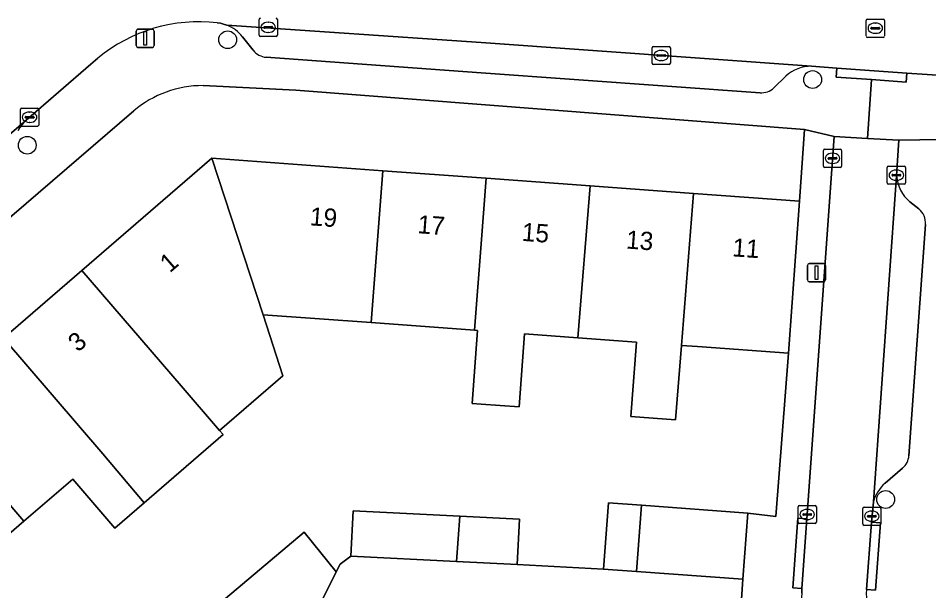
# Model space of a CAD drawing. Extents: x 160304 to 160955, y 383684 to 384161.
# Drawn here: x 160474.6 to 160524.56, y 384001.79 to 384033.21 of the extents above; entities that cross this region are included whole.
import ezdxf

# ---------------------------------------------------------------- set-up
doc = ezdxf.new("R2010")
doc.units = 0
for name, color, linetype in [('IMGEO_Boom', 7, 'Continuous'), ('IMGEO_Erf', 7, 'Continuous'), ('IMGEO_Kolk', 7, 'Continuous'), ('IMGEO_Lichtmast', 7, 'Continuous'), ('IMGEO_Muur', 7, 'Continuous'), ('IMGEO_Pand', 7, 'Continuous'), ('IMGEO_Pand_nummerreeks', 7, 'Continuous'), ('IMGEO_Parkeervlak_open', 7, 'Continuous'), ('IMGEO_Rijbaan_lokaal_open', 7, 'Continuous'), ('IMGEO_Rioolput', 7, 'Continuous'), ('IMGEO_Voetpad_open', 7, 'Continuous')]:
    doc.layers.add(name, color=color, linetype=linetype)

msp = doc.modelspace()

# ---------------------------------------------------------------- linework, layer by layer
at = {"layer": 'IMGEO_Boom'}
for centre in [(160486.09, 384032.031), (160518.188, 384029.845), (160475.094, 384026.24), (160522.195, 384006.799)]:
    msp.add_circle(centre, 0.489, dxfattribs=at)
at = {"layer": 'IMGEO_Erf'}
for points in [[(160473.784, 384015.651), (160478.09, 384019.371), (160485.222, 384025.53), (160494.602, 384024.842), (160500, 384024.446), (160500.28, 384024.425), (160505.974, 384024.007), (160511.654, 384023.59), (160517.477, 384023.162), (160517.734, 384027.109), (160500, 384028.478), (160489.826, 384029.263), (160484.738, 384029.516)], [(160480.946, 384028.137), (160448.239, 384000)], [(160516.865, 384014.823), (160511.879, 384015.189), (160510.991, 384015.254), (160510.665, 384011.161), (160508.205, 384011.356), (160508.53, 384015.435), (160505.311, 384015.672), (160502.375, 384015.887), (160502.081, 384011.883), (160500, 384012.036), (160499.512, 384012.071), (160499.806, 384016.076), (160499.632, 384016.089), (160493.961, 384016.505), (160488.032, 384016.926), (160489.122, 384013.587), (160485.647, 384010.59), (160485.849, 384010.356), (160481.518, 384006.62), (160479.908, 384005.23), (160477.59, 384007.917), (160474.915, 384005.61), (160470.61, 384001.896)], [(160485.973, 384001.37), (160490.297, 384005.007), (160492.045, 384002.818), (160492.261, 384003.252), (160492.852, 384003.691), (160492.976, 384006.17), (160498.838, 384005.876), (160502.101, 384005.712), (160501.977, 384003.234), (160506.718, 384002.979), (160506.985, 384006.611), (160508.803, 384006.477), (160514.632, 384006.049), (160516.165, 384005.868), (160516.865, 384014.823)]]:
    msp.add_lwpolyline(points, dxfattribs=at)
msp.add_arc((160484.747, 384023.587), 5.929, 90.0892, 129.8794, dxfattribs=at)
at = {"layer": 'IMGEO_Kolk'}
for p, q in [((160487.817, 384032.286), (160487.817, 384033.138)), ((160488.119, 384032.755), (160488.517, 384032.755)), ((160488.305, 384032.992), (160488.33, 384032.992)), ((160488.818, 384033.138), (160488.818, 384032.286)), ((160488.076, 384032.706), (160488.076, 384032.718)), ((160488.514, 384032.669), (160488.116, 384032.669)), ((160488.328, 384032.432), (160488.303, 384032.432)), ((160488.56, 384032.718), (160488.56, 384032.706)), ((160488.744, 384032.212), (160487.892, 384032.212)), ((160509.381, 384030.742), (160509.381, 384031.594)), ((160509.456, 384031.668), (160510.308, 384031.668)), ((160509.869, 384031.448), (160509.894, 384031.448)), ((160510.382, 384031.594), (160510.382, 384030.742)), ((160509.64, 384031.162), (160509.64, 384031.174)), ((160510.078, 384031.125), (160509.68, 384031.125)), ((160509.683, 384031.211), (160510.081, 384031.211)), ((160509.892, 384030.888), (160509.867, 384030.888)), ((160510.124, 384031.174), (160510.124, 384031.162)), ((160510.308, 384030.668), (160509.456, 384030.668)), ((160474.797, 384028.277), (160475.649, 384028.277)), ((160474.722, 384027.351), (160474.722, 384028.203)), ((160474.981, 384027.771), (160474.981, 384027.783)), ((160475.024, 384027.82), (160475.422, 384027.82)), ((160475.21, 384028.057), (160475.235, 384028.057)), ((160475.465, 384027.783), (160475.465, 384027.771)), ((160475.723, 384028.203), (160475.723, 384027.351)), ((160475.649, 384027.277), (160474.797, 384027.277)), ((160475.419, 384027.734), (160475.021, 384027.734)), ((160475.233, 384027.497), (160475.208, 384027.497)), ((160518.779, 384025.094), (160518.779, 384025.946)), ((160518.854, 384026.02), (160519.706, 384026.02)), ((160519.267, 384025.8), (160519.292, 384025.8)), ((160519.78, 384025.946), (160519.78, 384025.094)), ((160519.038, 384025.514), (160519.038, 384025.526)), ((160519.476, 384025.477), (160519.078, 384025.477)), ((160519.081, 384025.563), (160519.479, 384025.563)), ((160519.29, 384025.24), (160519.265, 384025.24)), ((160519.522, 384025.526), (160519.522, 384025.514)), ((160519.706, 384025.02), (160518.854, 384025.02)), ((160522.282, 384024.173), (160522.282, 384025.025)), ((160522.357, 384025.099), (160523.209, 384025.099)), ((160522.77, 384024.879), (160522.795, 384024.879)), ((160523.283, 384025.025), (160523.283, 384024.173)), ((160522.541, 384024.593), (160522.541, 384024.605)), ((160522.979, 384024.556), (160522.581, 384024.556)), ((160522.584, 384024.642), (160522.982, 384024.642)), ((160522.793, 384024.319), (160522.768, 384024.319)), ((160523.025, 384024.605), (160523.025, 384024.593)), ((160523.209, 384024.099), (160522.357, 384024.099)), ((160517.392, 384005.549), (160517.392, 384006.401)), ((160517.467, 384006.475), (160518.319, 384006.475)), ((160517.88, 384006.255), (160517.905, 384006.255)), ((160518.393, 384006.401), (160518.393, 384005.549)), ((160520.937, 384005.453), (160520.937, 384006.305)), ((160521.012, 384006.379), (160521.864, 384006.379)), ((160521.938, 384006.305), (160521.938, 384005.453)), ((160517.651, 384005.969), (160517.651, 384005.981)), ((160518.089, 384005.932), (160517.691, 384005.932)), ((160517.694, 384006.018), (160518.092, 384006.018)), ((160518.135, 384005.981), (160518.135, 384005.969)), ((160521.196, 384005.873), (160521.196, 384005.885)), ((160521.634, 384005.836), (160521.236, 384005.836)), ((160521.239, 384005.922), (160521.637, 384005.922)), ((160521.425, 384006.159), (160521.45, 384006.159)), ((160521.68, 384005.885), (160521.68, 384005.873)), ((160518.319, 384005.475), (160517.467, 384005.475)), ((160517.903, 384005.695), (160517.878, 384005.695)), ((160521.864, 384005.379), (160521.012, 384005.379)), ((160521.448, 384005.599), (160521.423, 384005.599))]:
    msp.add_line(p, q, dxfattribs=at)
for points in [[(160487.817, 384032.286), (160487.817, 384033.138)], [(160488.818, 384033.138), (160488.818, 384032.286)], [(160488.744, 384032.212), (160487.892, 384032.212)], [(160509.381, 384030.742), (160509.381, 384031.594)], [(160509.456, 384031.668), (160510.308, 384031.668)], [(160510.382, 384031.594), (160510.382, 384030.742)], [(160510.308, 384030.668), (160509.456, 384030.668)], [(160474.797, 384028.277), (160475.649, 384028.277)], [(160474.722, 384027.351), (160474.722, 384028.203)], [(160475.723, 384028.203), (160475.723, 384027.351)], [(160475.649, 384027.277), (160474.797, 384027.277)], [(160518.779, 384025.094), (160518.779, 384025.946)], [(160518.854, 384026.02), (160519.706, 384026.02)], [(160519.78, 384025.946), (160519.78, 384025.094)], [(160519.706, 384025.02), (160518.854, 384025.02)], [(160522.282, 384024.173), (160522.282, 384025.025)], [(160522.357, 384025.099), (160523.209, 384025.099)], [(160523.283, 384025.025), (160523.283, 384024.173)], [(160523.209, 384024.099), (160522.357, 384024.099)], [(160517.392, 384005.549), (160517.392, 384006.401)], [(160517.467, 384006.475), (160518.319, 384006.475)], [(160518.393, 384006.401), (160518.393, 384005.549)], [(160520.937, 384005.453), (160520.937, 384006.305)], [(160521.012, 384006.379), (160521.864, 384006.379)], [(160521.938, 384006.305), (160521.938, 384005.453)], [(160518.319, 384005.475), (160517.467, 384005.475)], [(160521.864, 384005.379), (160521.012, 384005.379)]]:
    msp.add_lwpolyline(points, dxfattribs=at)
for centre, radius, start, end in [((160487.894, 384033.136), 0.0765, 91.552, 178.448), ((160487.894, 384033.136), 0.0765, 91.552, 178.448), ((160488.116, 384032.715), 0.0403, 85.8775, 175.7526), ((160488.521, 384032.717), 0.0386, 1.7309, 96.639), ((160488.742, 384033.136), 0.0765, 1.552, 88.448), ((160488.742, 384033.136), 0.0765, 1.552, 88.448), ((160487.894, 384032.288), 0.0765, 181.552, 268.448), ((160487.894, 384032.288), 0.0765, 181.552, 268.448), ((160488.113, 384032.705), 0.0366, 178.938, 274.7102), ((160488.517, 384032.712), 0.043, 264.8664, 352.4533), ((160488.742, 384032.288), 0.0765, 271.552, 358.448), ((160488.742, 384032.288), 0.0765, 271.552, 358.448), ((160509.458, 384031.592), 0.0765, 91.552, 178.448), ((160509.458, 384031.592), 0.0765, 91.552, 178.448), ((160510.306, 384031.592), 0.0765, 1.552, 88.448), ((160510.306, 384031.592), 0.0765, 1.552, 88.448), ((160509.458, 384030.744), 0.0765, 181.552, 268.448), ((160509.458, 384030.744), 0.0765, 181.552, 268.448), ((160509.68, 384031.171), 0.0403, 85.8775, 175.7526), ((160509.677, 384031.161), 0.0366, 178.938, 274.7102), ((160510.081, 384031.168), 0.043, 264.8664, 352.4533), ((160510.085, 384031.173), 0.0386, 1.7309, 96.639), ((160510.306, 384030.744), 0.0765, 271.552, 358.448), ((160510.306, 384030.744), 0.0765, 271.552, 358.448), ((160474.799, 384028.201), 0.0765, 91.552, 178.448), ((160474.799, 384028.201), 0.0765, 91.552, 178.448), ((160475.647, 384028.201), 0.0765, 1.552, 88.448), ((160475.647, 384028.201), 0.0765, 1.552, 88.448), ((160475.021, 384027.78), 0.0403, 85.8775, 175.7526), ((160475.018, 384027.77), 0.0366, 178.938, 274.7102), ((160475.422, 384027.777), 0.043, 264.8664, 352.4533), ((160475.426, 384027.782), 0.0386, 1.7309, 96.639), ((160474.799, 384027.353), 0.0765, 181.552, 268.448), ((160474.799, 384027.353), 0.0765, 181.552, 268.448), ((160475.647, 384027.353), 0.0765, 271.552, 358.448), ((160475.647, 384027.353), 0.0765, 271.552, 358.448), ((160518.856, 384025.944), 0.0765, 91.552, 178.448), ((160518.856, 384025.944), 0.0765, 91.552, 178.448), ((160519.704, 384025.944), 0.0765, 1.552, 88.448), ((160519.704, 384025.944), 0.0765, 1.552, 88.448), ((160519.078, 384025.523), 0.0403, 85.8775, 175.7526), ((160519.075, 384025.513), 0.0366, 178.938, 274.7102), ((160519.479, 384025.52), 0.043, 264.8664, 352.4533), ((160519.483, 384025.525), 0.0386, 1.7309, 96.639), ((160518.856, 384025.096), 0.0765, 181.552, 268.448), ((160518.856, 384025.096), 0.0765, 181.552, 268.448), ((160519.704, 384025.096), 0.0765, 271.552, 358.448), ((160519.704, 384025.096), 0.0765, 271.552, 358.448), ((160522.359, 384025.023), 0.0765, 91.552, 178.448), ((160522.359, 384025.023), 0.0765, 91.552, 178.448), ((160523.207, 384025.023), 0.0765, 1.552, 88.448), ((160523.207, 384025.023), 0.0765, 1.552, 88.448), ((160522.581, 384024.602), 0.0403, 85.8775, 175.7526), ((160522.578, 384024.592), 0.0366, 178.938, 274.7102), ((160522.982, 384024.599), 0.043, 264.8664, 352.4533), ((160522.986, 384024.604), 0.0386, 1.7309, 96.639), ((160522.359, 384024.175), 0.0765, 181.552, 268.448), ((160522.359, 384024.175), 0.0765, 181.552, 268.448), ((160523.207, 384024.175), 0.0765, 271.552, 358.448), ((160523.207, 384024.175), 0.0765, 271.552, 358.448), ((160517.469, 384006.399), 0.0765, 91.552, 178.448), ((160517.469, 384006.399), 0.0765, 91.552, 178.448), ((160518.317, 384006.399), 0.0765, 1.552, 88.448), ((160518.317, 384006.399), 0.0765, 1.552, 88.448), ((160521.014, 384006.303), 0.0765, 91.552, 178.448), ((160521.014, 384006.303), 0.0765, 91.552, 178.448), ((160521.862, 384006.303), 0.0765, 1.552, 88.448), ((160521.862, 384006.303), 0.0765, 1.552, 88.448), ((160517.691, 384005.978), 0.0403, 85.8775, 175.7526), ((160517.688, 384005.968), 0.0366, 178.938, 274.7102), ((160518.092, 384005.975), 0.043, 264.8664, 352.4533), ((160518.096, 384005.98), 0.0386, 1.7309, 96.639), ((160521.236, 384005.882), 0.0403, 85.8775, 175.7526), ((160521.233, 384005.872), 0.0366, 178.938, 274.7102), ((160521.637, 384005.879), 0.043, 264.8664, 352.4533), ((160521.641, 384005.884), 0.0386, 1.7309, 96.639), ((160517.469, 384005.551), 0.0765, 181.552, 268.448), ((160517.469, 384005.551), 0.0765, 181.552, 268.448), ((160518.317, 384005.551), 0.0765, 271.552, 358.448), ((160518.317, 384005.551), 0.0765, 271.552, 358.448), ((160521.014, 384005.455), 0.0765, 181.552, 268.448), ((160521.014, 384005.455), 0.0765, 181.552, 268.448), ((160521.862, 384005.455), 0.0765, 271.552, 358.448), ((160521.862, 384005.455), 0.0765, 271.552, 358.448)]:
    msp.add_arc(centre, radius, start, end, dxfattribs=at)
for centre, major_axis, ratio, start_param, end_param in [((160488.304, 384032.712), (-0.387, 0.002), 0.722429, 4.712389, 7.853982), ((160488.329, 384032.712), (-0.39, 0.002), 0.717154, 1.570796, 4.712389), ((160509.868, 384031.168), (-0.387, 0.002), 0.722429, 4.712389, 7.853982), ((160509.893, 384031.168), (-0.39, 0.002), 0.717154, 1.570796, 4.712389), ((160475.209, 384027.777), (-0.387, 0.002), 0.722429, 4.712389, 7.853982), ((160475.234, 384027.777), (-0.39, 0.002), 0.717154, 1.570796, 4.712389), ((160519.266, 384025.52), (-0.387, 0.002), 0.722429, 4.712389, 7.853982), ((160519.291, 384025.52), (-0.39, 0.002), 0.717154, 1.570796, 4.712389), ((160522.769, 384024.599), (-0.387, 0.002), 0.722429, 4.712389, 7.853982), ((160522.794, 384024.599), (-0.39, 0.002), 0.717154, 1.570796, 4.712389), ((160517.879, 384005.975), (-0.387, 0.002), 0.722429, 4.712389, 7.853982), ((160517.904, 384005.975), (-0.39, 0.002), 0.717154, 1.570796, 4.712389), ((160521.424, 384005.879), (-0.387, 0.002), 0.722429, 4.712389, 7.853982), ((160521.449, 384005.879), (-0.39, 0.002), 0.717154, 1.570796, 4.712389)]:
    msp.add_ellipse(centre, major_axis=major_axis, ratio=ratio, start_param=start_param, end_param=end_param, dxfattribs=at)
at = {"layer": 'IMGEO_Lichtmast'}
for p, q in [((160481.069, 384031.707), (160481.069, 384032.507)), ((160481.069, 384032.507), (160481.069, 384031.707)), ((160481.169, 384032.607), (160481.959, 384032.607)), ((160481.959, 384032.607), (160481.169, 384032.607)), ((160482.059, 384032.507), (160482.059, 384031.707)), ((160482.059, 384031.707), (160482.059, 384032.507)), ((160481.959, 384031.607), (160481.169, 384031.607)), ((160481.169, 384031.607), (160481.959, 384031.607)), ((160517.999, 384019.745), (160518.789, 384019.745)), ((160518.789, 384019.745), (160517.999, 384019.745)), ((160517.899, 384018.845), (160517.899, 384019.645)), ((160517.899, 384019.645), (160517.899, 384018.845)), ((160518.889, 384019.645), (160518.889, 384018.845)), ((160518.889, 384018.845), (160518.889, 384019.645)), ((160518.789, 384018.745), (160517.999, 384018.745)), ((160517.999, 384018.745), (160518.789, 384018.745))]:
    msp.add_line(p, q, dxfattribs=at)
for points in [[(160481.489, 384032.482), (160481.639, 384032.482), (160481.639, 384031.732), (160481.489, 384031.732), (160481.489, 384032.482)], [(160518.319, 384019.62), (160518.469, 384019.62), (160518.469, 384018.87), (160518.319, 384018.87), (160518.319, 384019.62)]]:
    msp.add_lwpolyline(points, dxfattribs=at)
for centre, start, end in [((160481.169, 384032.507), 90, 180), ((160481.169, 384032.507), 90, 180), ((160481.959, 384032.507), 0, 90), ((160481.959, 384032.507), 360, 90), ((160481.169, 384031.707), 180, 270), ((160481.169, 384031.707), 180, 270), ((160481.959, 384031.707), 270, 0), ((160481.959, 384031.707), 270, 0), ((160517.999, 384019.645), 90, 180), ((160517.999, 384019.645), 90, 180), ((160518.789, 384019.645), 0, 90), ((160518.789, 384019.645), 360, 90), ((160517.999, 384018.845), 180, 270), ((160517.999, 384018.845), 180, 270), ((160518.789, 384018.845), 270, 0), ((160518.789, 384018.845), 270, 0)]:
    msp.add_arc(centre, 0.1, start, end, dxfattribs=at)
at = {"layer": 'IMGEO_Muur'}
msp.add_lwpolyline([(160516.865, 384014.823), (160516.165, 384005.868), (160514.632, 384006.049)], dxfattribs=at)
at = {"layer": 'IMGEO_Pand'}
for points in [[(160485.222, 384025.53), (160478.09, 384019.371), (160483.531, 384013.043), (160485.647, 384010.59), (160489.122, 384013.587), (160488.032, 384016.926)], [(160488.032, 384016.926), (160493.961, 384016.505), (160494.602, 384024.842), (160485.222, 384025.53)], [(160499.632, 384016.089), (160500, 384020.82), (160500.28, 384024.425), (160500, 384024.446), (160494.602, 384024.842), (160493.961, 384016.505)], [(160499.632, 384016.089), (160499.806, 384016.076), (160499.512, 384012.071), (160500, 384012.036), (160502.081, 384011.883), (160502.375, 384015.887), (160505.311, 384015.672), (160505.974, 384024.007), (160500.28, 384024.425), (160500, 384020.82)], [(160511.654, 384023.59), (160505.974, 384024.007), (160505.311, 384015.672), (160508.53, 384015.435), (160508.205, 384011.356), (160510.665, 384011.161), (160510.991, 384015.254)], [(160511.654, 384023.59), (160510.991, 384015.254), (160511.879, 384015.189), (160516.865, 384014.823), (160517.477, 384023.162)], [(160483.531, 384013.043), (160478.09, 384019.371), (160473.784, 384015.651), (160479.25, 384009.3), (160481.518, 384006.62), (160485.849, 384010.356), (160485.647, 384010.59)], [(160481.518, 384006.62), (160479.25, 384009.3), (160473.784, 384015.651), (160469.478, 384011.932), (160474.915, 384005.61), (160477.59, 384007.917), (160479.908, 384005.23)], [(160465.175, 384008.216), (160470.61, 384001.896), (160474.915, 384005.61), (160469.478, 384011.932)], [(160508.529, 384002.846), (160508.803, 384006.477), (160506.985, 384006.611), (160506.718, 384002.979)], [(160508.529, 384002.846), (160514.365, 384002.417), (160514.632, 384006.049), (160508.803, 384006.477)], [(160498.645, 384003.401), (160498.838, 384005.876), (160492.976, 384006.17), (160492.852, 384003.691)], [(160498.645, 384003.401), (160501.977, 384003.234), (160502.101, 384005.712), (160498.838, 384005.876)], [(160492.045, 384002.818), (160490.297, 384005.007), (160485.973, 384001.37), (160487.762, 383999.213), (160487.627, 383998.942), (160489.621, 383997.952)]]:
    msp.add_lwpolyline(points, close=True, dxfattribs=at)
at = {"layer": 'IMGEO_Parkeervlak_open'}
for points in [[(160518.132, 384030.575), (160500, 384031.877), (160486.042, 384032.836)], [(160486.909, 384032.197), (160487.49, 384031.452)], [(160488.207, 384031.069), (160500, 384030.221), (160515.301, 384029.119)], [(160516.062, 384029.393), (160516.725, 384030.024)], [(160474.597, 384027.054), (160474.687, 384027.208), (160474.79, 384027.354), (160474.906, 384027.489), (160475.034, 384027.614), (160446.417, 384002.912)], [(160522.798, 384024.566), (160521.524, 384006.661)], [(160524.018, 384022.744), (160523.531, 384023.14)], [(160523.472, 384009.201), (160524.385, 384021.896)], [(160522.162, 384007.689), (160523.125, 384008.513)]]:
    msp.add_lwpolyline(points, dxfattribs=at)
for centre, radius, start, end in [((160485.33, 384030.963), 2.004, 38.022, 69.1957), ((160488.278, 384032.064), 0.998, 217.8452, 265.9352), ((160518.101, 384028.583), 1.992, 89.097, 133.675), ((160515.37, 384030.122), 1.005, 266.0825, 313.5205), ((160524.789, 384024.688), 1.995, 183.5106, 230.8981), ((160523.385, 384021.967), 1.002, 355.9472, 50.8571), ((160522.482, 384009.269), 0.993, 310.3983, 356.0726), ((160523.476, 384006.162), 2.015, 130.7026, 165.6481)]:
    msp.add_arc(centre, radius, start, end, dxfattribs=at)
at = {"layer": 'IMGEO_Rijbaan_lokaal_open'}
for points in [[(160484.061, 384038.186), (160473.972, 384034.203), (160473.91, 384034.061), (160473.654, 384033.596), (160473.358, 384033.154), (160473.024, 384032.741), (160472.654, 384032.36), (160472.252, 384032.013), (160471.504, 384031.385), (160443.247, 384006.975), (160442.642, 384006.44), (160439.545, 384003.767), (160435.187, 384000), (160424.255, 383990.462), (160420.449, 383987.142), (160422.038, 383985.305), (160423.775, 383983.297), (160425.096, 383984.442), (160439.728, 383997.125), (160440.231, 383997.562), (160443.044, 384000), (160446.077, 384002.618), (160446.417, 384002.912), (160475.034, 384027.614)], [(160485.518, 384032.958), (160485.696, 384032.933), (160485.869, 384032.893), (160486.042, 384032.836), (160500, 384031.877), (160518.132, 384030.575), (160519.523, 384030.479), (160523.351, 384030.205), (160525.582, 384030.043), (160538.695, 384029.106), (160539.053, 384034.09), (160526.85, 384034.98), (160524.445, 384035.141), (160519.567, 384035.492), (160518.166, 384035.63), (160500, 384036.9), (160486.967, 384037.844), (160486.676, 384037.858)], [(160475.034, 384027.614), (160478.586, 384030.681), (160478.969, 384031.011)], [(160521.148, 384001.857), (160521.414, 384005.562), (160521.524, 384006.661), (160522.798, 384024.566), (160522.919, 384026.511), (160521.202, 384026.61), (160519.366, 384026.716), (160517.877, 384005.739), (160517.605, 384001.92), (160517.587, 384001.661), (160517.469, 384000), (160516.629, 383988.167), (160515.815, 383977.238), (160520.923, 383976.868), (160521.51, 383984.995), (160522.497, 383999.449), (160521.979, 384000), (160521.734, 384000.26)]]:
    msp.add_lwpolyline(points, dxfattribs=at)
for centre, radius, start, end in [((160484.51, 384024.362), 8.655, 83.3095, 129.8046), ((160522.903, 384001.595), 1.774, 171.5028, 228.7972)]:
    msp.add_arc(centre, radius, start, end, dxfattribs=at)
at = {"layer": 'IMGEO_Rioolput'}
for p, q in [((160521.127, 384032.236), (160521.127, 384033.088)), ((160521.202, 384033.162), (160522.054, 384033.162)), ((160521.615, 384032.942), (160521.64, 384032.942)), ((160522.128, 384033.088), (160522.128, 384032.236)), ((160521.386, 384032.656), (160521.386, 384032.668)), ((160521.824, 384032.619), (160521.426, 384032.619)), ((160521.429, 384032.705), (160521.827, 384032.705)), ((160521.638, 384032.382), (160521.613, 384032.382)), ((160521.87, 384032.668), (160521.87, 384032.656)), ((160522.054, 384032.162), (160521.202, 384032.162))]:
    msp.add_line(p, q, dxfattribs=at)
for points in [[(160521.127, 384032.236), (160521.127, 384033.088)], [(160521.202, 384033.162), (160522.054, 384033.162)], [(160522.128, 384033.088), (160522.128, 384032.236)], [(160522.054, 384032.162), (160521.202, 384032.162)]]:
    msp.add_lwpolyline(points, dxfattribs=at)
for centre, radius, start, end in [((160521.204, 384033.086), 0.0765, 91.552, 178.448), ((160521.204, 384033.086), 0.0765, 91.552, 178.448), ((160522.052, 384033.086), 0.0765, 1.552, 88.448), ((160522.052, 384033.086), 0.0765, 1.552, 88.448), ((160521.204, 384032.238), 0.0765, 181.552, 268.448), ((160521.204, 384032.238), 0.0765, 181.552, 268.448), ((160521.426, 384032.665), 0.0403, 85.8775, 175.7526), ((160521.423, 384032.655), 0.0366, 178.938, 274.7102), ((160521.827, 384032.662), 0.043, 264.8664, 352.4533), ((160521.831, 384032.667), 0.0386, 1.7309, 96.639), ((160522.052, 384032.238), 0.0765, 271.552, 358.448), ((160522.052, 384032.238), 0.0765, 271.552, 358.448)]:
    msp.add_arc(centre, radius, start, end, dxfattribs=at)
for centre, major_axis, ratio, start_param, end_param in [((160521.614, 384032.662), (-0.387, 0.002), 0.722429, 4.712389, 7.853982), ((160521.639, 384032.662), (-0.39, 0.002), 0.717154, 1.570796, 4.712389)]:
    msp.add_ellipse(centre, major_axis=major_axis, ratio=ratio, start_param=start_param, end_param=end_param, dxfattribs=at)
at = {"layer": 'IMGEO_Voetpad_open'}
for points in [[(160486.042, 384032.836), (160485.869, 384032.893), (160485.696, 384032.933), (160485.518, 384032.958)], [(160487.49, 384031.452), (160486.909, 384032.197)], [(160478.969, 384031.011), (160478.586, 384030.681), (160475.034, 384027.614), (160474.906, 384027.489), (160474.79, 384027.354), (160474.687, 384027.208), (160474.597, 384027.054)], [(160515.301, 384029.119), (160500, 384030.221), (160488.207, 384031.069)], [(160484.738, 384029.516), (160489.826, 384029.263), (160500, 384028.478), (160517.734, 384027.109), (160519.366, 384026.716), (160521.202, 384026.61), (160521.414, 384029.843), (160519.486, 384029.981), (160519.523, 384030.479), (160518.132, 384030.575)], [(160516.725, 384030.024), (160516.062, 384029.393)], [(160525.582, 384030.043), (160523.351, 384030.205), (160523.314, 384029.707), (160521.414, 384029.843), (160521.202, 384026.61), (160522.919, 384026.511), (160526.375, 384026.574), (160563.188, 384023.793), (160567.161, 384022.807), (160572.716, 384022.448), (160572.921, 384026.655)], [(160448.239, 384000), (160480.946, 384028.137)], [(160517.587, 384001.661), (160517.605, 384001.92), (160517.108, 384001.957), (160517.379, 384005.776), (160517.877, 384005.739), (160519.366, 384026.716), (160517.734, 384027.109), (160517.477, 384023.162), (160516.865, 384014.823), (160516.165, 384005.868), (160514.632, 384006.049), (160514.365, 384002.417), (160514.205, 384000.248)], [(160526.375, 384026.574), (160522.919, 384026.511), (160522.798, 384024.566)], [(160523.531, 384023.14), (160524.018, 384022.744)], [(160524.385, 384021.896), (160523.472, 384009.201)], [(160523.125, 384008.513), (160522.162, 384007.689)], [(160521.524, 384006.661), (160521.414, 384005.562), (160521.912, 384005.525), (160521.646, 384001.82), (160521.148, 384001.857)], [(160514.205, 384000.248), (160514.365, 384002.417), (160508.529, 384002.846), (160506.718, 384002.979), (160501.977, 384003.234), (160498.645, 384003.401), (160492.852, 384003.691), (160492.261, 384003.252), (160492.045, 384002.818), (160489.621, 383997.952)]]:
    msp.add_lwpolyline(points, dxfattribs=at)
for points in [[(160523.351, 384030.205), (160519.523, 384030.479), (160519.486, 384029.981), (160521.414, 384029.843), (160523.314, 384029.707)], [(160517.877, 384005.739), (160517.379, 384005.776), (160517.108, 384001.957), (160517.605, 384001.92)], [(160521.148, 384001.857), (160521.646, 384001.82), (160521.912, 384005.525), (160521.414, 384005.562)]]:
    msp.add_lwpolyline(points, close=True, dxfattribs=at)
for centre, radius, start, end in [((160484.51, 384024.362), 8.655, 83.3095, 129.8046), ((160485.33, 384030.963), 2.004, 38.022, 69.1957), ((160488.278, 384032.064), 0.998, 217.8452, 265.9352), ((160518.101, 384028.583), 1.992, 89.097, 133.675), ((160484.747, 384023.587), 5.929, 90.0892, 129.8794), ((160515.37, 384030.122), 1.005, 266.0825, 313.5205), ((160524.789, 384024.688), 1.995, 183.5106, 230.8981), ((160523.385, 384021.967), 1.002, 355.9472, 50.8571), ((160522.482, 384009.269), 0.993, 310.3983, 356.0726), ((160523.476, 384006.162), 2.015, 130.7026, 165.6481), ((160522.903, 384001.595), 1.774, 171.5028, 228.7972)]:
    msp.add_arc(centre, radius, start, end, dxfattribs=at)

# ---------------------------------------------------------------- texts
at = {"layer": 'IMGEO_Pand_nummerreeks'}
for s, rotation, p in [('19', 355.8059, (160490.577, 384021.849)), ('17', 355.8002, (160496.488, 384021.415)), ('15', 355.7997, (160502.207, 384020.995)), ('13', 355.8002, (160507.926, 384020.575)), ('11', 355.7997, (160513.758, 384020.147)), ('1', 40.8175, (160482.914, 384019.202)), ('3', 40.8175, (160477.874, 384014.848))]:
    msp.add_text(s, height=1, rotation=rotation, dxfattribs=at).set_placement(p)

doc.saveas('drawing.dxf')
